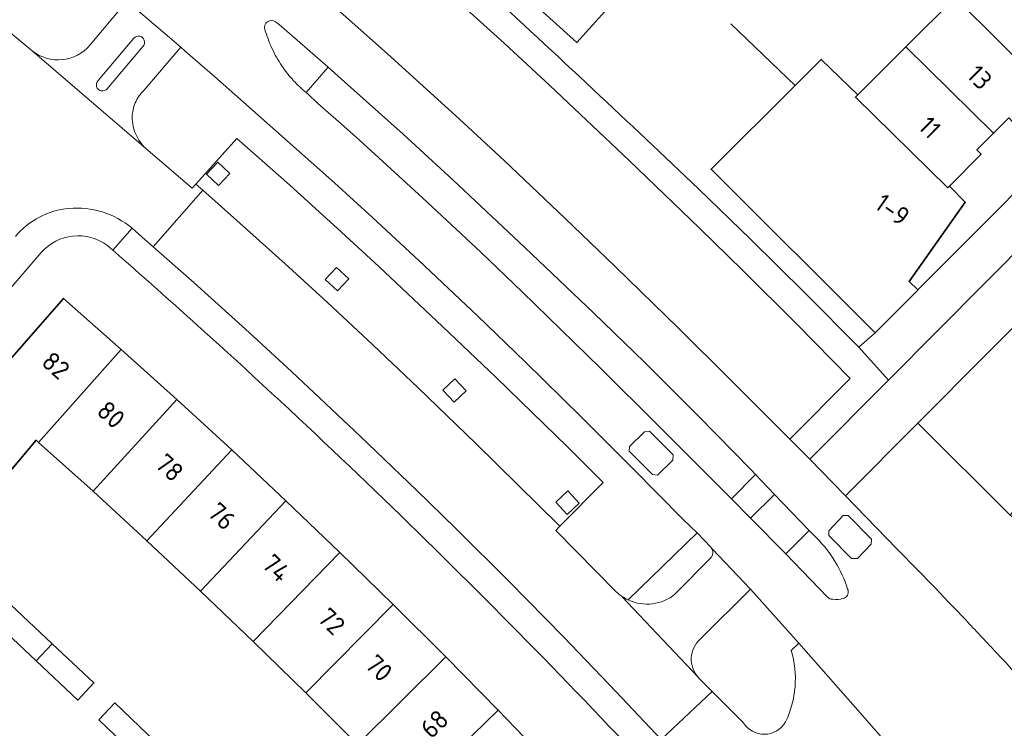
# Model space of a CAD drawing. Extents: x 150256 to 156914, y 461459 to 469481.
# Tile 660 of 731: x 154551 to 154623, y 468251 to 468302. Entities that reach past the tile are written whole.
import ezdxf
from ezdxf.enums import TextEntityAlignment as Align

# ---------------------------------------------------------------- set-up
doc = ezdxf.new("R2010")
doc.units = 0
doc.header["$LTSCALE"] = 0.75
for name, color, linetype, lineweight in [('B-RO-GR-BEPLANTING_CULTUUR_BODEMBEDEKKER-GV', 251, 'CONTINUOUS', 18), ('B-RO-GR-GROENVOORZIENING-GV', 251, 'CONTINUOUS', 18), ('B-RO-IE-TERREINAFSCHEIDING_KUNSTMATIG_MUUR-G', 251, 'IE-TERREINAFSCHEIDING-KUNSTMATIG-DICHT', 18), ('B-RO-OG-BEBOUWING-GV', 6, 'CONTINUOUS', 35), ('B-RO-OG-BEBOUWING-T18', 1, 'CONTINUOUS', 18), ('B-RO-OG-TERREIN_CULTUURSCHEIDING-GV', 251, 'CONTINUOUS', 18), ('B-RO-VH-VERHARDING_ASFALT-GV', 251, 'CONTINUOUS', 18), ('B-RO-VH-VERHARDING_BETONSTRAATSTEEN-GV', 251, 'CONTINUOUS', 18), ('B-RO-VH-VERHARDING_TEGEL-GV', 251, 'CONTINUOUS', 18)]:
    doc.layers.add(name, color=color, linetype=linetype, lineweight=lineweight)
doc.styles.add('NLCS-ISO-M200-T18', font='NLCS-ISO.ttf', dxfattribs={"height": 360})
doc.linetypes.add('IE-TERREINAFSCHEIDING-KUNSTMATIG-DICHT', pattern='A,8,-1,[82,NLCS.SHX,S=0.75,R=90,X=0,Y=0],-1', length=10)

msp = doc.modelspace()

# ---------------------------------------------------------------- linework, layer by layer
at = {"layer": 'B-RO-GR-BEPLANTING_CULTUUR_BODEMBEDEKKER-GV'}
msp.add_lwpolyline([(154636.526, 468293.245), (154616.512, 468273.145), (154623.207, 468266.479), (154625.04, 468268.901), (154627.643, 468272.433), (154628.698, 468271.65), (154632.586, 468276.885), (154628.831, 468279.813), (154636.701, 468290.289), (154639.234, 468293.106), (154638.943, 468293.443)], dxfattribs=at)
msp.add_lwpolyline([(154636.526, 468293.245), (154616.512, 468273.145), (154623.207, 468266.479), (154625.04, 468268.901), (154627.643, 468272.433), (154628.698, 468271.65), (154632.586, 468276.885), (154628.831, 468279.813), (154636.701, 468290.289), (154639.234, 468293.106), (154638.943, 468293.443)], dxfattribs=at)
at = {"layer": 'B-RO-GR-GROENVOORZIENING-GV'}
for points in [[(154564.981, 468291.185), (154565.86, 468290.367), (154566.677, 468291.245), (154565.798, 468292.063)], [(154564.981, 468291.185), (154565.86, 468290.367), (154566.677, 468291.245), (154565.798, 468292.063)], [(154573.59, 468283.556), (154574.469, 468282.738), (154575.287, 468283.616), (154574.408, 468284.434)], [(154573.59, 468283.556), (154574.469, 468282.738), (154575.287, 468283.616), (154574.408, 468284.434)], [(154582.104, 468275.54), (154582.925, 468274.664), (154583.801, 468275.485), (154582.979, 468276.36)], [(154582.104, 468275.54), (154582.925, 468274.664), (154583.801, 468275.485), (154582.979, 468276.36)], [(154590.289, 468267.418), (154591.11, 468266.542), (154591.986, 468267.363), (154591.164, 468268.239)], [(154590.289, 468267.418), (154591.11, 468266.542), (154591.986, 468267.363), (154591.164, 468268.239)]]:
    msp.add_lwpolyline(points, close=True, dxfattribs=at)
at = {"layer": 'B-RO-IE-TERREINAFSCHEIDING_KUNSTMATIG_MUUR-G'}
msp.add_lwpolyline([(154607.627, 468297.624), (154602.961, 468302.08)], dxfattribs=at)
msp.add_lwpolyline([(154607.627, 468297.624), (154602.961, 468302.08)], dxfattribs=at)
at = {"layer": 'B-RO-OG-BEBOUWING-GV'}
for points in [[(154596.64, 468311.643), (154596.481, 468311.467), (154589.591, 468317.794), (154589.698, 468317.912), (154588.47, 468318.997), (154582.948, 468314.647), (154582.296, 468315.237), (154579.362, 468311.987), (154591.803, 468300.739), (154597.655, 468307.241), (154599.354, 468309.128), (154598.107, 468310.284)], [(154596.64, 468311.643), (154596.481, 468311.467), (154589.591, 468317.794), (154589.698, 468317.912), (154588.47, 468318.997), (154582.948, 468314.647), (154582.296, 468315.237), (154579.362, 468311.987), (154591.803, 468300.739), (154597.655, 468307.241), (154599.354, 468309.128), (154598.107, 468310.284)], [(154629.129, 468301.328), (154622.832, 468307.617), (154619.227, 468304.007), (154625.838, 468297.405), (154628.294, 468299.877), (154627.988, 468300.18)], [(154629.129, 468301.328), (154622.832, 468307.617), (154619.227, 468304.007), (154625.838, 468297.405), (154628.294, 468299.877), (154627.988, 468300.18)], [(154615.653, 468300.429), (154622.012, 468294.164), (154623.107, 468295.266), (154623.411, 468294.963), (154625.838, 468297.405), (154619.227, 468304.007)], [(154615.653, 468300.429), (154622.012, 468294.164), (154623.107, 468295.266), (154623.411, 468294.963), (154625.838, 468297.405), (154619.227, 468304.007)], [(154615.653, 468300.429), (154612.172, 468296.944), (154612, 468296.772), (154618.686, 468290.206), (154618.811, 468290.332), (154621.107, 468292.644), (154620.803, 468292.947), (154622.012, 468294.164)], [(154615.653, 468300.429), (154612.172, 468296.944), (154612, 468296.772), (154618.686, 468290.206), (154618.811, 468290.332), (154621.107, 468292.644), (154620.803, 468292.947), (154622.012, 468294.164)], [(154616.526, 468282.798), (154616.512, 468282.812), (154615.903, 468283.419), (154619.959, 468289.162), (154618.811, 468290.332), (154618.686, 468290.206), (154612, 468296.772), (154612.172, 468296.944), (154609.523, 468299.513), (154607.627, 468297.624), (154601.535, 468291.551), (154613.438, 468279.697)], [(154616.526, 468282.798), (154616.512, 468282.812), (154615.903, 468283.419), (154619.959, 468289.162), (154618.811, 468290.332), (154618.686, 468290.206), (154612, 468296.772), (154612.172, 468296.944), (154609.523, 468299.513), (154607.627, 468297.624), (154601.535, 468291.551), (154613.438, 468279.697)], [(154558.806, 468278.484), (154554.612, 468282.186), (154548.685, 468275.41), (154546.761, 468273.193), (154550.76, 468269.679), (154552.632, 468271.907), (154552.798, 468271.76)], [(154558.806, 468278.484), (154554.612, 468282.186), (154548.685, 468275.41), (154546.761, 468273.193), (154550.76, 468269.679), (154552.632, 468271.907), (154552.798, 468271.76)], [(154556.759, 468268.213), (154562.822, 468274.872), (154558.806, 468278.484), (154552.798, 468271.76)], [(154556.759, 468268.213), (154562.822, 468274.872), (154558.806, 468278.484), (154552.798, 468271.76)], [(154562.822, 468274.872), (154556.759, 468268.213), (154560.658, 468264.622), (154566.805, 468271.227)], [(154562.822, 468274.872), (154556.759, 468268.213), (154560.658, 468264.622), (154566.805, 468271.227)], [(154564.548, 468260.986), (154570.738, 468267.514), (154566.805, 468271.227), (154560.658, 468264.622)], [(154564.548, 468260.986), (154570.738, 468267.514), (154566.805, 468271.227), (154560.658, 468264.622)], [(154570.738, 468267.514), (154564.548, 468260.986), (154568.368, 468257.324), (154574.631, 468263.786)], [(154570.738, 468267.514), (154564.548, 468260.986), (154568.368, 468257.324), (154574.631, 468263.786)], [(154572.18, 468253.6), (154578.507, 468260.018), (154574.631, 468263.786), (154568.368, 468257.324)], [(154572.18, 468253.6), (154578.507, 468260.018), (154574.631, 468263.786), (154568.368, 468257.324)], [(154552.643, 468255.915), (154553.796, 468257.167), (154550.773, 468260.003), (154549.609, 468258.761)], [(154552.643, 468255.915), (154553.796, 468257.167), (154550.773, 468260.003), (154549.609, 468258.761)], [(154578.507, 468260.018), (154572.18, 468253.6), (154575.92, 468249.875), (154582.326, 468256.213)], [(154578.507, 468260.018), (154572.18, 468253.6), (154575.92, 468249.875), (154582.326, 468256.213)], [(154553.796, 468257.167), (154552.643, 468255.915), (154555.659, 468253.085), (154556.822, 468254.327)], [(154553.796, 468257.167), (154552.643, 468255.915), (154555.659, 468253.085), (154556.822, 468254.327)], [(154579.516, 468246.217), (154579.655, 468246.076), (154586.115, 468252.359), (154582.326, 468256.213), (154575.92, 468249.875)], [(154579.516, 468246.217), (154579.655, 468246.076), (154586.115, 468252.359), (154582.326, 468256.213), (154575.92, 468249.875)], [(154557.172, 468251.65), (154560.166, 468248.777), (154561.34, 468250.008), (154558.347, 468252.878)], [(154557.172, 468251.65), (154560.166, 468248.777), (154561.34, 468250.008), (154558.347, 468252.878)], [(154589.858, 468248.47), (154586.115, 468252.359), (154579.655, 468246.076), (154579.516, 468246.217), (154577.702, 468244.404), (154581.429, 468240.445), (154583.336, 468242.261)], [(154589.858, 468248.47), (154586.115, 468252.359), (154579.655, 468246.076), (154579.516, 468246.217), (154577.702, 468244.404), (154581.429, 468240.445), (154583.336, 468242.261)]]:
    msp.add_lwpolyline(points, close=True, dxfattribs=at)
at = {"layer": 'B-RO-OG-TERREIN_CULTUURSCHEIDING-GV'}
for points in [[(154607.257, 468271.98), (154611.615, 468276.388), (154607.75, 468280.32), (154603.845, 468284.211), (154600.701, 468287.278), (154595.597, 468292.174), (154589.846, 468297.619), (154586.56, 468300.676), (154581.598, 468305.185), (154576.585, 468309.638), (154573.405, 468312.47)], [(154607.257, 468271.98), (154611.615, 468276.388), (154607.75, 468280.32), (154603.845, 468284.211), (154600.701, 468287.278), (154595.597, 468292.174), (154589.846, 468297.619), (154586.56, 468300.676), (154581.598, 468305.185), (154576.585, 468309.638), (154573.405, 468312.47)], [(154554.183, 468307.948), (154549.558, 468302.439), (154552.346, 468300.126)], [(154554.183, 468307.948), (154549.558, 468302.439), (154552.346, 468300.126)], [(154556.552, 468300.557), (154559.215, 468303.732), (154554.183, 468307.948)], [(154556.552, 468300.557), (154559.215, 468303.732), (154554.183, 468307.948)], [(154573.045, 468305.318), (154572.574, 468304.771), (154573.297, 468304.162), (154574.011, 468303.546), (154578.102, 468299.915), (154583.293, 468295.193), (154586.563, 468292.154), (154590.944, 468288.004), (154594.606, 468284.481), (154599.173, 468280.022), (154602.896, 468276.342), (154606.595, 468272.638), (154607.257, 468271.98)], [(154573.045, 468305.318), (154572.574, 468304.771), (154573.297, 468304.162), (154574.011, 468303.546), (154578.102, 468299.915), (154583.293, 468295.193), (154586.563, 468292.154), (154590.944, 468288.004), (154594.606, 468284.481), (154599.173, 468280.022), (154602.896, 468276.342), (154606.595, 468272.638), (154607.257, 468271.98)], [(154595.532, 468260.339), (154600.523, 468265.2), (154599.528, 468266.177), (154595.852, 468269.898), (154592.147, 468273.591), (154588.066, 468277.595), (154584.646, 468280.895), (154580.375, 468284.94), (154577.005, 468288.064), (154574.249, 468290.559), (154567.673, 468296.412), (154565.564, 468298.271), (154563.445, 468300.118), (154563.126, 468300.403), (154560.445, 468297.245)], [(154595.532, 468260.339), (154600.523, 468265.2), (154599.528, 468266.177), (154595.852, 468269.898), (154592.147, 468273.591), (154588.066, 468277.595), (154584.646, 468280.895), (154580.375, 468284.94), (154577.005, 468288.064), (154574.249, 468290.559), (154567.673, 468296.412), (154565.564, 468298.271), (154563.445, 468300.118), (154563.126, 468300.403), (154560.445, 468297.245)], [(154560.585, 468293.047), (154563.938, 468290.187), (154564.198, 468290.476), (154567.18, 468293.788), (154570.992, 468290.412), (154574.767, 468286.994), (154577.456, 468284.508), (154582.085, 468280.155), (154585.95, 468276.475), (154588.584, 468273.93), (154591.154, 468271.4), (154593.713, 468268.844), (154590.591, 468265.675), (154590.296, 468265.375), (154594.669, 468260.933)], [(154560.585, 468293.047), (154563.938, 468290.187), (154564.198, 468290.476), (154567.18, 468293.788), (154570.992, 468290.412), (154574.767, 468286.994), (154577.456, 468284.508), (154582.085, 468280.155), (154585.95, 468276.475), (154588.584, 468273.93), (154591.154, 468271.4), (154593.713, 468268.844), (154590.591, 468265.675), (154590.296, 468265.375), (154594.669, 468260.933)], [(154625.196, 468264.958), (154623.207, 468266.479), (154616.512, 468273.145), (154611.283, 468267.894), (154614.993, 468264.047)], [(154625.196, 468264.958), (154623.207, 468266.479), (154616.512, 468273.145), (154611.283, 468267.894), (154614.993, 468264.047)], [(154607.344, 468256.679), (154607.902, 468257.196), (154604.389, 468261.12), (154600.742, 468257.493)], [(154607.344, 468256.679), (154607.902, 468257.196), (154604.389, 468261.12), (154600.742, 468257.493)], [(154595.069, 468260.609), (154595.076, 468260.6)], [(154595.069, 468260.609), (154595.076, 468260.6)], [(154595.52, 468260.345), (154595.532, 468260.339)], [(154595.52, 468260.345), (154595.532, 468260.339)], [(154622.084, 468256.651), (154622.786, 468255.922)], [(154622.084, 468256.651), (154622.786, 468255.922)], [(154600.596, 468254.735), (154600.649, 468254.677), (154601.616, 468253.712), (154603.877, 468251.456)], [(154600.596, 468254.735), (154600.649, 468254.677), (154601.616, 468253.712), (154603.877, 468251.456)]]:
    msp.add_lwpolyline(points, dxfattribs=at)
for points in [[(154552.346, 468300.126, 0.402062), (154556.552, 468300.557)], [(154552.346, 468300.126, 0.402062), (154556.552, 468300.557)], [(154560.445, 468297.245, 0.102399), (154559.824, 468296.373)], [(154560.445, 468297.245, 0.102399), (154559.824, 468296.373)], [(154559.824, 468296.373, 0.104105), (154559.603, 468295.326)], [(154559.824, 468296.373, 0.104105), (154559.603, 468295.326)], [(154559.603, 468295.326, 0.103032), (154559.857, 468294.084)], [(154559.603, 468295.326, 0.103032), (154559.857, 468294.084)], [(154559.857, 468294.084, 0.102483), (154560.585, 468293.047)], [(154559.857, 468294.084, 0.102483), (154560.585, 468293.047)], [(154614.993, 468264.047, -0.005613), (154619.988, 468258.887)], [(154614.993, 468264.047, -0.005613), (154619.988, 468258.887)], [(154594.669, 468260.933, 0.044291), (154595.069, 468260.609)], [(154594.669, 468260.933, 0.044291), (154595.069, 468260.609)], [(154595.076, 468260.6, 0.038518), (154595.52, 468260.345)], [(154595.076, 468260.6, 0.038518), (154595.52, 468260.345)], [(154619.988, 468258.887, -0.002321), (154622.084, 468256.651)], [(154619.988, 468258.887, -0.002321), (154622.084, 468256.651)], [(154600.742, 468257.493, 0.406105), (154600.596, 468254.735)], [(154600.742, 468257.493, 0.406105), (154600.596, 468254.735)], [(154606.931, 468251.498, 0.187793), (154607.344, 468256.679)], [(154606.931, 468251.498, 0.187793), (154607.344, 468256.679)], [(154622.786, 468255.922, 0.021755), (154624.92, 468253.642)], [(154622.786, 468255.922, 0.021755), (154624.92, 468253.642)], [(154603.877, 468251.456, 0.572364), (154606.931, 468251.498)], [(154603.877, 468251.456, 0.572364), (154606.931, 468251.498)]]:
    msp.add_lwpolyline(points, format="xyb", dxfattribs=at)
msp.add_lwpolyline([(154603.017, 468267.669), (154604.759, 468269.422), (154604.469, 468269.751), (154600.609, 468273.677), (154596.706, 468277.559), (154593.026, 468281.137), (154588.051, 468285.881), (154582.858, 468290.752), (154579.231, 468294.084), (154574.764, 468298.089), (154573.788, 468298.943), (154572.21, 468297.11), (154572.258, 468297.072), (154572.306, 468297.034), (154573.046, 468296.32), (154574.554, 468295.008), (154576.046, 468293.679), (154580.639, 468289.49), (154584.854, 468285.553), (154587.854, 468282.678), (154593.494, 468277.171), (154597.765, 468272.944), (154602.008, 468268.69)], close=True, dxfattribs=at)
msp.add_lwpolyline([(154603.017, 468267.669), (154604.759, 468269.422), (154604.469, 468269.751), (154600.609, 468273.677), (154596.706, 468277.559), (154593.026, 468281.137), (154588.051, 468285.881), (154582.858, 468290.752), (154579.231, 468294.084), (154574.764, 468298.089), (154573.788, 468298.943), (154572.21, 468297.11), (154572.258, 468297.072), (154572.306, 468297.034), (154573.046, 468296.32), (154574.554, 468295.008), (154576.046, 468293.679), (154580.639, 468289.49), (154584.854, 468285.553), (154587.854, 468282.678), (154593.494, 468277.171), (154597.765, 468272.944), (154602.008, 468268.69)], close=True, dxfattribs=at)
at = {"layer": 'B-RO-VH-VERHARDING_ASFALT-GV'}
for points in [[(154614.993, 468264.047), (154611.283, 468267.894), (154611.214, 468267.965), (154608.687, 468270.529), (154607.257, 468271.98), (154606.595, 468272.638), (154602.896, 468276.342), (154599.173, 468280.022), (154594.606, 468284.481), (154590.944, 468288.004), (154586.563, 468292.154), (154583.293, 468295.193), (154578.102, 468299.915), (154574.011, 468303.546), (154573.297, 468304.162), (154572.574, 468304.771), (154569.807, 468307.204), (154567.016, 468309.604), (154564.452, 468311.76), (154561.875, 468313.887), (154560.316, 468315.173), (154558.752, 468316.48), (154556.629, 468313.656)], [(154614.993, 468264.047), (154611.283, 468267.894), (154611.214, 468267.965), (154608.687, 468270.529), (154607.257, 468271.98), (154606.595, 468272.638), (154602.896, 468276.342), (154599.173, 468280.022), (154594.606, 468284.481), (154590.944, 468288.004), (154586.563, 468292.154), (154583.293, 468295.193), (154578.102, 468299.915), (154574.011, 468303.546), (154573.297, 468304.162), (154572.574, 468304.771), (154569.807, 468307.204), (154567.016, 468309.604), (154564.452, 468311.76), (154561.875, 468313.887), (154560.316, 468315.173), (154558.752, 468316.48), (154556.629, 468313.656)], [(154559.215, 468303.732), (154563.126, 468300.403), (154563.445, 468300.118), (154565.564, 468298.271), (154567.673, 468296.412), (154574.249, 468290.559), (154577.005, 468288.064), (154580.375, 468284.94), (154584.646, 468280.895), (154588.066, 468277.595), (154592.147, 468273.591), (154595.852, 468269.898), (154599.528, 468266.177), (154600.523, 468265.2), (154601.543, 468264.13), (154601.553, 468264.12), (154601.63, 468264.04), (154604.389, 468261.12), (154607.902, 468257.196), (154612.51, 468251.956), (154617.546, 468246.227)], [(154559.215, 468303.732), (154563.126, 468300.403), (154563.445, 468300.118), (154565.564, 468298.271), (154567.673, 468296.412), (154574.249, 468290.559), (154577.005, 468288.064), (154580.375, 468284.94), (154584.646, 468280.895), (154588.066, 468277.595), (154592.147, 468273.591), (154595.852, 468269.898), (154599.528, 468266.177), (154600.523, 468265.2), (154601.543, 468264.13), (154601.553, 468264.12), (154601.63, 468264.04), (154604.389, 468261.12), (154607.902, 468257.196), (154612.51, 468251.956), (154617.546, 468246.227)], [(154569.981, 468302.244), (154570.25, 468302.04), (154573.788, 468298.943), (154574.764, 468298.089), (154579.231, 468294.084), (154582.858, 468290.752), (154588.051, 468285.881), (154593.026, 468281.137), (154596.706, 468277.559), (154600.609, 468273.677), (154604.469, 468269.751), (154604.759, 468269.422), (154606.136, 468267.987), (154608.641, 468265.377), (154609.204, 468264.809)], [(154569.981, 468302.244), (154570.25, 468302.04), (154573.788, 468298.943), (154574.764, 468298.089), (154579.231, 468294.084), (154582.858, 468290.752), (154588.051, 468285.881), (154593.026, 468281.137), (154596.706, 468277.559), (154600.609, 468273.677), (154604.469, 468269.751), (154604.759, 468269.422), (154606.136, 468267.987), (154608.641, 468265.377), (154609.204, 468264.809)], [(154606.95, 468263.676), (154604.403, 468266.262), (154603.017, 468267.669), (154602.008, 468268.69), (154597.765, 468272.944), (154593.494, 468277.171), (154587.854, 468282.678), (154584.854, 468285.553), (154580.639, 468289.49), (154576.046, 468293.679), (154574.554, 468295.008), (154573.046, 468296.32), (154572.306, 468297.034), (154572.258, 468297.072), (154572.21, 468297.11)], [(154606.95, 468263.676), (154604.403, 468266.262), (154603.017, 468267.669), (154602.008, 468268.69), (154597.765, 468272.944), (154593.494, 468277.171), (154587.854, 468282.678), (154584.854, 468285.553), (154580.639, 468289.49), (154576.046, 468293.679), (154574.554, 468295.008), (154573.046, 468296.32), (154572.306, 468297.034), (154572.258, 468297.072), (154572.21, 468297.11)], [(154609.952, 468260.566), (154606.95, 468263.676)], [(154609.952, 468260.566), (154606.95, 468263.676)], [(154611.433, 468261.131), (154611.469, 468261.06)], [(154611.433, 468261.131), (154611.469, 468261.06)], [(154622.786, 468255.922), (154622.084, 468256.651)], [(154622.786, 468255.922), (154622.084, 468256.651)]]:
    msp.add_lwpolyline(points, dxfattribs=at)
for points in [[(154569.21, 468301.686, -0.718579), (154569.981, 468302.244)], [(154569.21, 468301.686, -0.718579), (154569.981, 468302.244)], [(154569.722, 468300.316, -0.040654), (154569.21, 468301.686)], [(154569.722, 468300.316, -0.040654), (154569.21, 468301.686)], [(154570.439, 468299.045, -0.040203), (154569.722, 468300.316)], [(154570.439, 468299.045, -0.040203), (154569.722, 468300.316)], [(154571.294, 468297.966, -0.04027), (154570.439, 468299.045)], [(154571.294, 468297.966, -0.04027), (154570.439, 468299.045)], [(154572.21, 468297.11, -0.037242), (154571.294, 468297.966)], [(154572.21, 468297.11, -0.037242), (154571.294, 468297.966)], [(154609.204, 468264.809, -0.119991), (154611.433, 468261.131)], [(154609.204, 468264.809, -0.119991), (154611.433, 468261.131)], [(154619.988, 468258.887, 0.005613), (154614.993, 468264.047)], [(154619.988, 468258.887, 0.005613), (154614.993, 468264.047)], [(154611.469, 468261.06, -0.403314), (154611.104, 468260.433)], [(154611.469, 468261.06, -0.403314), (154611.104, 468260.433)], [(154610.365, 468260.385, -0.215492), (154609.952, 468260.566)], [(154610.365, 468260.385, -0.215492), (154609.952, 468260.566)], [(154611.104, 468260.433, -0.102847), (154610.365, 468260.385)], [(154611.104, 468260.433, -0.102847), (154610.365, 468260.385)], [(154622.084, 468256.651, 0.002321), (154619.988, 468258.887)], [(154622.084, 468256.651, 0.002321), (154619.988, 468258.887)], [(154624.92, 468253.642, -0.021755), (154622.786, 468255.922)], [(154624.92, 468253.642, -0.021755), (154622.786, 468255.922)]]:
    msp.add_lwpolyline(points, format="xyb", dxfattribs=at)
for points in [[(154595.6, 468271.121), (154595.63, 468271.469), (154596.71, 468272.525), (154597.082, 468272.568), (154598.796, 468270.851), (154598.766, 468270.479), (154597.667, 468269.386), (154597.304, 468269.419)], [(154595.6, 468271.121), (154597.304, 468269.419), (154597.667, 468269.386), (154598.766, 468270.479), (154598.796, 468270.851), (154597.082, 468272.568), (154596.71, 468272.525), (154595.63, 468271.469)], [(154595.6, 468271.121), (154595.63, 468271.469), (154596.71, 468272.525), (154597.082, 468272.568), (154598.796, 468270.851), (154598.766, 468270.479), (154597.667, 468269.386), (154597.304, 468269.419)], [(154595.6, 468271.121), (154597.304, 468269.419), (154597.667, 468269.386), (154598.766, 468270.479), (154598.796, 468270.851), (154597.082, 468272.568), (154596.71, 468272.525), (154595.63, 468271.469)], [(154612.141, 468263.333), (154611.723, 468263.332), (154610.067, 468265.016), (154610.079, 468265.355), (154611.111, 468266.451), (154611.466, 468266.466), (154613.152, 468264.743), (154613.138, 468264.382)], [(154612.141, 468263.333), (154613.138, 468264.382), (154613.152, 468264.743), (154611.466, 468266.466), (154611.111, 468266.451), (154610.079, 468265.355), (154610.067, 468265.016), (154611.723, 468263.332)], [(154612.141, 468263.333), (154611.723, 468263.332), (154610.067, 468265.016), (154610.079, 468265.355), (154611.111, 468266.451), (154611.466, 468266.466), (154613.152, 468264.743), (154613.138, 468264.382)], [(154612.141, 468263.333), (154613.138, 468264.382), (154613.152, 468264.743), (154611.466, 468266.466), (154611.111, 468266.451), (154610.079, 468265.355), (154610.067, 468265.016), (154611.723, 468263.332)]]:
    msp.add_lwpolyline(points, close=True, dxfattribs=at)
at = {"layer": 'B-RO-VH-VERHARDING_BETONSTRAATSTEEN-GV'}
for points in [[(154613.438, 468279.697), (154612.248, 468278.648), (154614.385, 468276.262), (154635.437, 468297.442), (154641.634, 468303.676), (154639.483, 468305.8), (154637.445, 468303.786), (154633.875, 468300.254), (154630.322, 468296.689), (154630.318, 468296.685), (154626.799, 468293.152), (154623.076, 468289.373), (154623.07, 468289.366), (154623.052, 468289.345), (154621.395, 468287.69), (154621.356, 468287.651), (154616.512, 468282.812), (154616.526, 468282.798)], [(154613.438, 468279.697), (154612.248, 468278.648), (154614.385, 468276.262), (154635.437, 468297.442), (154641.634, 468303.676), (154639.483, 468305.8), (154637.445, 468303.786), (154633.875, 468300.254), (154630.322, 468296.689), (154630.318, 468296.685), (154626.799, 468293.152), (154623.076, 468289.373), (154623.07, 468289.366), (154623.052, 468289.345), (154621.395, 468287.69), (154621.356, 468287.651), (154616.512, 468282.812), (154616.526, 468282.798)], [(154564.198, 468290.476), (154564.71, 468290.027), (154567.185, 468287.844), (154570.932, 468284.471), (154573.754, 468281.884), (154577.038, 468278.822), (154580.318, 468275.716), (154584.47, 468271.707), (154590.591, 468265.675), (154593.713, 468268.844), (154591.154, 468271.4), (154588.584, 468273.93), (154585.95, 468276.475), (154582.085, 468280.155), (154577.456, 468284.508), (154574.767, 468286.994), (154570.992, 468290.412), (154567.18, 468293.788)], [(154564.198, 468290.476), (154564.71, 468290.027), (154567.185, 468287.844), (154570.932, 468284.471), (154573.754, 468281.884), (154577.038, 468278.822), (154580.318, 468275.716), (154584.47, 468271.707), (154590.591, 468265.675), (154593.713, 468268.844), (154591.154, 468271.4), (154588.584, 468273.93), (154585.95, 468276.475), (154582.085, 468280.155), (154577.456, 468284.508), (154574.767, 468286.994), (154570.992, 468290.412), (154567.18, 468293.788)], [(154564.981, 468291.185), (154565.798, 468292.063), (154566.677, 468291.245), (154565.86, 468290.367)], [(154564.981, 468291.185), (154565.798, 468292.063), (154566.677, 468291.245), (154565.86, 468290.367)], [(154573.59, 468283.556), (154574.408, 468284.434), (154575.287, 468283.616), (154574.469, 468282.738)], [(154573.59, 468283.556), (154574.408, 468284.434), (154575.287, 468283.616), (154574.469, 468282.738)], [(154582.104, 468275.54), (154582.979, 468276.36), (154583.801, 468275.485), (154582.925, 468274.664)], [(154582.104, 468275.54), (154582.979, 468276.36), (154583.801, 468275.485), (154582.925, 468274.664)], [(154590.289, 468267.418), (154591.164, 468268.239), (154591.986, 468267.363), (154591.11, 468266.542)], [(154590.289, 468267.418), (154591.164, 468268.239), (154591.986, 468267.363), (154591.11, 468266.542)]]:
    msp.add_lwpolyline(points, close=True, dxfattribs=at)
for points in [[(154564.198, 468290.476), (154563.938, 468290.187), (154560.585, 468293.047), (154552.346, 468300.126), (154549.558, 468302.439), (154548.013, 468303.721), (154547.722, 468303.962), (154544.534, 468300.087), (154545.918, 468298.916), (154546.873, 468298.108)], [(154564.198, 468290.476), (154563.938, 468290.187), (154560.585, 468293.047), (154552.346, 468300.126), (154549.558, 468302.439), (154548.013, 468303.721), (154547.722, 468303.962), (154544.534, 468300.087), (154545.918, 468298.916), (154546.873, 468298.108)], [(154572.21, 468297.11), (154573.788, 468298.943), (154570.25, 468302.04), (154569.981, 468302.244)], [(154572.21, 468297.11), (154573.788, 468298.943), (154570.25, 468302.04), (154569.981, 468302.244)], [(154559.584, 468287.286), (154560.332, 468286.62), (154561.114, 468285.933), (154564.71, 468290.027), (154564.198, 468290.476)], [(154559.584, 468287.286), (154560.332, 468286.62), (154561.114, 468285.933), (154564.71, 468290.027), (154564.198, 468290.476)], [(154594.669, 468260.933), (154590.296, 468265.375), (154590.591, 468265.675), (154584.47, 468271.707), (154580.318, 468275.716), (154577.038, 468278.822), (154573.754, 468281.884), (154570.932, 468284.471), (154567.185, 468287.844), (154564.71, 468290.027), (154561.114, 468285.933), (154564.094, 468283.313), (154567.816, 468279.962), (154571.147, 468276.889), (154576.121, 468272.206), (154580.199, 468268.306), (154583.073, 468265.504), (154586.922, 468261.666), (154590.848, 468257.664), (154594.667, 468253.684), (154597.918, 468250.222), (154601.616, 468253.712), (154600.649, 468254.677), (154600.596, 468254.735), (154595.076, 468260.6)], [(154594.669, 468260.933), (154590.296, 468265.375), (154590.591, 468265.675), (154584.47, 468271.707), (154580.318, 468275.716), (154577.038, 468278.822), (154573.754, 468281.884), (154570.932, 468284.471), (154567.185, 468287.844), (154564.71, 468290.027), (154561.114, 468285.933), (154564.094, 468283.313), (154567.816, 468279.962), (154571.147, 468276.889), (154576.121, 468272.206), (154580.199, 468268.306), (154583.073, 468265.504), (154586.922, 468261.666), (154590.848, 468257.664), (154594.667, 468253.684), (154597.918, 468250.222), (154601.616, 468253.712), (154600.649, 468254.677), (154600.596, 468254.735), (154595.076, 468260.6)], [(154557.81, 468286.015), (154558.198, 468285.676), (154559.584, 468287.286)], [(154557.81, 468286.015), (154558.198, 468285.676), (154559.584, 468287.286)], [(154520.422, 468247.514), (154537.579, 468267.533), (154538.513, 468268.623), (154553.004, 468285.511)], [(154520.422, 468247.514), (154537.579, 468267.533), (154538.513, 468268.623), (154553.004, 468285.511)], [(154609.204, 468264.809), (154608.641, 468265.377), (154606.95, 468263.676), (154609.952, 468260.566)], [(154609.204, 468264.809), (154608.641, 468265.377), (154606.95, 468263.676), (154609.952, 468260.566)], [(154611.469, 468261.06), (154611.433, 468261.131)], [(154611.469, 468261.06), (154611.433, 468261.131)], [(154595.076, 468260.6), (154595.069, 468260.609)], [(154595.076, 468260.6), (154595.069, 468260.609)], [(154616.96, 468245.727), (154617.546, 468246.227), (154612.51, 468251.956), (154607.902, 468257.196), (154607.344, 468256.679)], [(154616.96, 468245.727), (154617.546, 468246.227), (154612.51, 468251.956), (154607.902, 468257.196), (154607.344, 468256.679)], [(154603.877, 468251.456), (154601.616, 468253.712), (154597.918, 468250.222), (154598.435, 468249.672), (154599.145, 468248.938)], [(154603.877, 468251.456), (154601.616, 468253.712), (154597.918, 468250.222), (154598.435, 468249.672), (154599.145, 468248.938)]]:
    msp.add_lwpolyline(points, dxfattribs=at)
for points in [[(154569.981, 468302.244, 0.718579), (154569.21, 468301.686)], [(154569.981, 468302.244, 0.718579), (154569.21, 468301.686)], [(154569.21, 468301.686, 0.040654), (154569.722, 468300.316)], [(154569.21, 468301.686, 0.040654), (154569.722, 468300.316)], [(154569.722, 468300.316, 0.040203), (154570.439, 468299.045)], [(154569.722, 468300.316, 0.040203), (154570.439, 468299.045)], [(154570.439, 468299.045, 0.04027), (154571.294, 468297.966)], [(154570.439, 468299.045, 0.04027), (154571.294, 468297.966)], [(154571.294, 468297.966, 0.037242), (154572.21, 468297.11)], [(154571.294, 468297.966, 0.037242), (154572.21, 468297.11)], [(154555.015, 468288.709, 0.099122), (154552.874, 468288.081)], [(154552.874, 468288.081, -0.099122), (154555.015, 468288.709)], [(154555.015, 468288.709, 0.099122), (154552.874, 468288.081)], [(154552.874, 468288.081, -0.099122), (154555.015, 468288.709)], [(154557.436, 468288.453, 0.098299), (154555.015, 468288.709)], [(154555.015, 468288.709, -0.098299), (154557.436, 468288.453)], [(154557.436, 468288.453, 0.098299), (154555.015, 468288.709)], [(154555.015, 468288.709, -0.098299), (154557.436, 468288.453)], [(154552.874, 468288.081, 0.098852), (154551.134, 468286.685)], [(154551.134, 468286.685, -0.098852), (154552.874, 468288.081)], [(154552.874, 468288.081, 0.098852), (154551.134, 468286.685)], [(154551.134, 468286.685, -0.098852), (154552.874, 468288.081)], [(154559.584, 468287.286, 0.099216), (154557.436, 468288.453)], [(154557.436, 468288.453, -0.099216), (154559.584, 468287.286)], [(154559.584, 468287.286, 0.099216), (154557.436, 468288.453)], [(154557.436, 468288.453, -0.099216), (154559.584, 468287.286)], [(154553.004, 468285.511, -0.393666), (154557.81, 468286.015)], [(154553.004, 468285.511, -0.393666), (154557.81, 468286.015)], [(154611.433, 468261.131, 0.119991), (154609.204, 468264.809)], [(154611.433, 468261.131, 0.119991), (154609.204, 468264.809)], [(154595.069, 468260.609, -0.044291), (154594.669, 468260.933)], [(154595.069, 468260.609, -0.044291), (154594.669, 468260.933)], [(154611.104, 468260.433, 0.403314), (154611.469, 468261.06)], [(154611.104, 468260.433, 0.403314), (154611.469, 468261.06)], [(154609.952, 468260.566, 0.215492), (154610.365, 468260.385)], [(154609.952, 468260.566, 0.215492), (154610.365, 468260.385)], [(154610.365, 468260.385, 0.102847), (154611.104, 468260.433)], [(154610.365, 468260.385, 0.102847), (154611.104, 468260.433)], [(154607.344, 468256.679, -0.187793), (154606.931, 468251.498)], [(154607.344, 468256.679, -0.187793), (154606.931, 468251.498)], [(154606.931, 468251.498, -0.572364), (154603.877, 468251.456)], [(154606.931, 468251.498, -0.572364), (154603.877, 468251.456)]]:
    msp.add_lwpolyline(points, format="xyb", dxfattribs=at)
at = {"layer": 'B-RO-VH-VERHARDING_TEGEL-GV'}
for points in [[(154573.405, 468312.47), (154576.585, 468309.638), (154581.598, 468305.185), (154586.56, 468300.676), (154589.846, 468297.619), (154595.597, 468292.174), (154600.701, 468287.278), (154603.845, 468284.211), (154607.75, 468280.32), (154611.615, 468276.388), (154607.257, 468271.98), (154608.687, 468270.529), (154614.385, 468276.262), (154612.248, 468278.648), (154608.358, 468282.573), (154604.426, 468286.456), (154600.624, 468290.13), (154595.859, 468294.646), (154595.437, 468295.046), (154594.981, 468295.475)], [(154573.405, 468312.47), (154576.585, 468309.638), (154581.598, 468305.185), (154586.56, 468300.676), (154589.846, 468297.619), (154595.597, 468292.174), (154600.701, 468287.278), (154603.845, 468284.211), (154607.75, 468280.32), (154611.615, 468276.388), (154607.257, 468271.98), (154608.687, 468270.529), (154614.385, 468276.262), (154612.248, 468278.648), (154608.358, 468282.573), (154604.426, 468286.456), (154600.624, 468290.13), (154595.859, 468294.646), (154595.437, 468295.046), (154594.981, 468295.475)], [(154559.215, 468303.732), (154556.552, 468300.557)], [(154559.215, 468303.732), (154556.552, 468300.557)], [(154560.445, 468297.245), (154563.126, 468300.403), (154559.215, 468303.732)], [(154560.445, 468297.245), (154563.126, 468300.403), (154559.215, 468303.732)], [(154559.717, 468301.044), (154557.127, 468297.979)], [(154557.127, 468297.979), (154559.717, 468301.044)], [(154559.717, 468301.044), (154557.127, 468297.979)], [(154557.127, 468297.979), (154559.717, 468301.044)], [(154552.346, 468300.126), (154560.585, 468293.047)], [(154552.346, 468300.126), (154560.585, 468293.047)], [(154557.789, 468297.384), (154560.395, 468300.469)], [(154560.395, 468300.469), (154557.789, 468297.384)], [(154557.789, 468297.384), (154560.395, 468300.469)], [(154560.395, 468300.469), (154557.789, 468297.384)], [(154638.943, 468293.443), (154635.437, 468297.442), (154614.385, 468276.262), (154608.687, 468270.529), (154611.214, 468267.965), (154611.283, 468267.894), (154616.512, 468273.145), (154636.526, 468293.245)], [(154638.943, 468293.443), (154635.437, 468297.442), (154614.385, 468276.262), (154608.687, 468270.529), (154611.214, 468267.965), (154611.283, 468267.894), (154616.512, 468273.145), (154636.526, 468293.245)], [(154559.584, 468287.286), (154558.198, 468285.676)], [(154559.584, 468287.286), (154558.198, 468285.676)], [(154597.699, 468247.421), (154599.145, 468248.938), (154598.435, 468249.672), (154597.918, 468250.222), (154594.667, 468253.684), (154590.848, 468257.664), (154586.922, 468261.666), (154583.073, 468265.504), (154580.199, 468268.306), (154576.121, 468272.206), (154571.147, 468276.889), (154567.816, 468279.962), (154564.094, 468283.313), (154561.114, 468285.933), (154560.332, 468286.62), (154559.584, 468287.286)], [(154597.699, 468247.421), (154599.145, 468248.938), (154598.435, 468249.672), (154597.918, 468250.222), (154594.667, 468253.684), (154590.848, 468257.664), (154586.922, 468261.666), (154583.073, 468265.504), (154580.199, 468268.306), (154576.121, 468272.206), (154571.147, 468276.889), (154567.816, 468279.962), (154564.094, 468283.313), (154561.114, 468285.933), (154560.332, 468286.62), (154559.584, 468287.286)], [(154600.523, 468265.2), (154595.532, 468260.339)], [(154600.523, 468265.2), (154595.532, 468260.339)], [(154598.943, 468260.771), (154601.541, 468263.409), (154601.642, 468263.577), (154601.678, 468263.77), (154601.645, 468263.963), (154601.553, 468264.12), (154601.543, 468264.13), (154600.523, 468265.2)], [(154598.943, 468260.771), (154601.541, 468263.409), (154601.642, 468263.577), (154601.678, 468263.77), (154601.645, 468263.963), (154601.553, 468264.12), (154601.543, 468264.13), (154600.523, 468265.2)], [(154601.553, 468264.12), (154601.645, 468263.963), (154601.678, 468263.77), (154601.642, 468263.577), (154601.541, 468263.409), (154598.943, 468260.771)], [(154601.553, 468264.12), (154601.645, 468263.963), (154601.678, 468263.77), (154601.642, 468263.577), (154601.541, 468263.409), (154598.943, 468260.771)], [(154600.742, 468257.493), (154604.389, 468261.12), (154601.63, 468264.04), (154601.553, 468264.12)], [(154600.742, 468257.493), (154604.389, 468261.12), (154601.63, 468264.04), (154601.553, 468264.12)], [(154595.076, 468260.6), (154600.596, 468254.735)], [(154595.076, 468260.6), (154600.596, 468254.735)], [(154595.532, 468260.339), (154595.52, 468260.345)], [(154595.532, 468260.339), (154595.52, 468260.345)]]:
    msp.add_lwpolyline(points, dxfattribs=at)
for points in [[(154594.981, 468295.475, 0.001871), (154586.959, 468302.95)], [(154594.981, 468295.475, 0.001871), (154586.959, 468302.95)], [(154560.395, 468300.469, 1.004756), (154559.717, 468301.044)], [(154559.717, 468301.044, -1.004756), (154560.395, 468300.469)], [(154560.395, 468300.469, 1.004756), (154559.717, 468301.044)], [(154559.717, 468301.044, -1.004756), (154560.395, 468300.469)], [(154556.552, 468300.557, -0.402062), (154552.346, 468300.126)], [(154556.552, 468300.557, -0.402062), (154552.346, 468300.126)], [(154557.127, 468297.979, 1.04618), (154557.789, 468297.384)], [(154557.789, 468297.384, -1.04618), (154557.127, 468297.979)], [(154557.127, 468297.979, 1.04618), (154557.789, 468297.384)], [(154557.789, 468297.384, -1.04618), (154557.127, 468297.979)], [(154559.824, 468296.373, -0.102399), (154560.445, 468297.245)], [(154559.824, 468296.373, -0.102399), (154560.445, 468297.245)], [(154559.603, 468295.326, -0.104105), (154559.824, 468296.373)], [(154559.603, 468295.326, -0.104105), (154559.824, 468296.373)], [(154559.857, 468294.084, -0.103032), (154559.603, 468295.326)], [(154559.857, 468294.084, -0.103032), (154559.603, 468295.326)], [(154560.585, 468293.047, -0.102483), (154559.857, 468294.084)], [(154560.585, 468293.047, -0.102483), (154559.857, 468294.084)], [(154558.198, 468285.676, -0.025644), (154597.699, 468247.421)], [(154558.198, 468285.676, -0.025644), (154597.699, 468247.421)], [(154595.532, 468260.339, 0.290223), (154598.943, 468260.771)], [(154598.943, 468260.771, -0.290223), (154595.532, 468260.339)], [(154595.532, 468260.339, 0.290223), (154598.943, 468260.771)], [(154598.943, 468260.771, -0.290223), (154595.532, 468260.339)], [(154595.52, 468260.345, -0.038518), (154595.076, 468260.6)], [(154595.52, 468260.345, -0.038518), (154595.076, 468260.6)], [(154600.596, 468254.735, -0.406105), (154600.742, 468257.493)], [(154600.596, 468254.735, -0.406105), (154600.742, 468257.493)]]:
    msp.add_lwpolyline(points, format="xyb", dxfattribs=at)
for points in [[(154606.136, 468267.987), (154604.759, 468269.422), (154603.017, 468267.669), (154604.403, 468266.262)], [(154606.136, 468267.987), (154604.759, 468269.422), (154603.017, 468267.669), (154604.403, 468266.262)], [(154604.403, 468266.262), (154606.95, 468263.676), (154608.641, 468265.377), (154606.136, 468267.987)], [(154604.403, 468266.262), (154606.95, 468263.676), (154608.641, 468265.377), (154606.136, 468267.987)]]:
    msp.add_lwpolyline(points, close=True, dxfattribs=at)

# ---------------------------------------------------------------- texts
at = {"layer": 'B-RO-OG-BEBOUWING-T18', "style": 'NLCS-ISO-M200-T18'}
for s, rotation, p in [('13', 315.2, (154621.001, 468298.212)), ('13', 315.2, (154621.001, 468298.212)), ('11', 315.2, (154617.39, 468294.578)), ('11', 315.2, (154617.39, 468294.578)), ('1-9', 324.8, (154614.679, 468288.62)), ('1-9', 324.8, (154614.679, 468288.62)), ('82', 318.6, (154554.066, 468277.333)), ('82', 318.6, (154554.066, 468277.333)), ('80', 318, (154558.069, 468273.767)), ('80', 318, (154558.069, 468273.767)), ('78', 317.6, (154562.303, 468269.924)), ('78', 317.6, (154562.303, 468269.924)), ('76', 316.7, (154566.088, 468266.403)), ('76', 316.7, (154566.088, 468266.403)), ('74', 316.2, (154570.042, 468262.643)), ('74', 316.2, (154570.042, 468262.643)), ('72', 315.8, (154574.041, 468258.781)), ('72', 315.8, (154574.041, 468258.781)), ('70', 315.1, (154577.478, 468255.397)), ('70', 315.1, (154577.478, 468255.397)), ('68', 44.5, (154581.489, 468251.359)), ('68', 44.5, (154581.489, 468251.359))]:
    msp.add_text(s, height=1.35, rotation=rotation, dxfattribs=at).set_placement(p, align=Align.MIDDLE)

doc.saveas('drawing.dxf')
